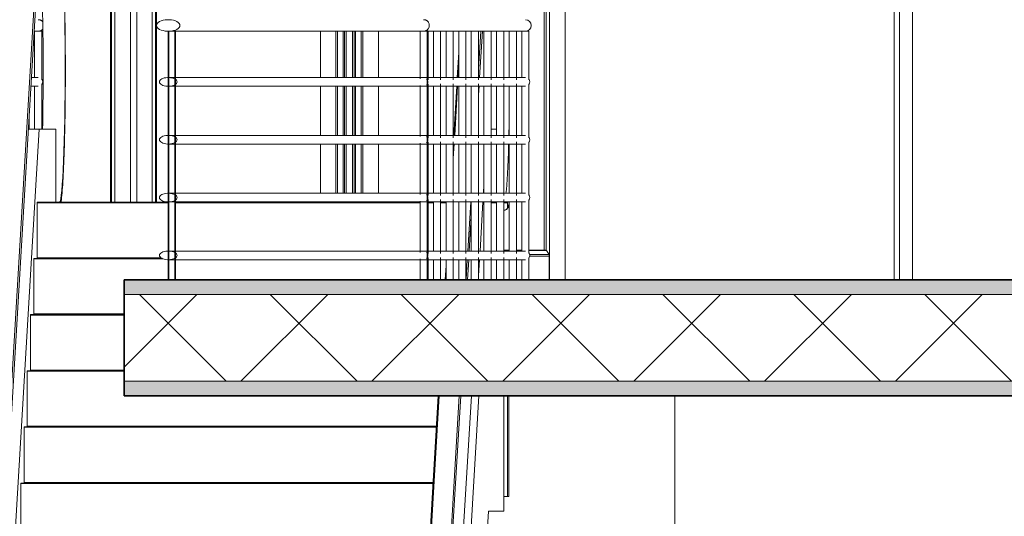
# Model space of a CAD drawing. Header units: inches. Extents: x 424 to 2043, y -237 to 445.
# Tile 836 of 965: x 867.48 to 870.88, y 227.88 to 229.6. Entities that reach past the tile are written whole.
import ezdxf

# ---------------------------------------------------------------- set-up
doc = ezdxf.new("R2010")
doc.units = ezdxf.units.IN
doc.header["$MEASUREMENT"] = 0
for name, color, linetype, lineweight in [('A-DOOR', 31, 'Continuous', 9), ('A-FLOR', 192, 'Continuous', 9), ('A-FLOR-HRAL', 11, 'Continuous', 9), ('A-FLOR-MCUT', 51, 'Continuous', 9), ('A-FLOR-PATT', 8, 'Continuous', 35), ('A-GENM', 13, 'Continuous', 9), ('A-WALL', 113, 'Continuous', 9)]:
    doc.layers.add(name, color=color, linetype=linetype, lineweight=lineweight)

# ---------------------------------------------------------------- blocks, each defined once
blk = doc.blocks.new('Escalator - Escalator-198091-Section 1')
at = {"layer": 'A-GENM'}
for p, q in [((-109.5909, 10.6197), (-109.3422, 14.8049)), ((-109.587, 10.5964), (-109.3383, 14.7816)), ((-107.8212, 14.3288), (-107.8134, 14.46)), ((-107.8176, 14.3), (-107.8081, 14.46)), ((-107.8899, 14.386), (-107.895, 14.2998)), ((-107.892, 14.2998), (-107.8899, 14.3348)), ((-107.8968, 14.2702), (-107.9069, 14.0999)), ((-107.9038, 14.0998), (-107.8937, 14.2702)), ((-107.8212, 14.2403), (-107.8194, 14.27)), ((-109.3404, 14.1212), (-109.5892, 9.936)), ((-109.3404, 14.1212), (-109.3778, 14.1212)), ((-109.2831, 14.1212), (-109.3404, 14.1212)), ((-109.2831, 13.8688), (-109.2831, 14.1212)), ((-107.7588, 14.1212), (-107.7775, 14.1212)), ((-107.9086, 14.0195), (-107.9056, 14.0702)), ((-107.8025, 13.9302), (-107.8043, 13.9)), ((-107.8467, 13.9), (-107.8462, 13.9084)), ((-109.3475, 13.8672), (-109.3475, 13.8688)), ((-109.3475, 13.8688), (-108.8937, 13.8688)), ((-109.3475, 13.6767), (-109.3475, 13.8672)), ((-108.8937, 13.8672), (-109.3475, 13.8672)), ((-109.3475, 13.8672), (-108.8937, 13.8672)), ((-108.8691, 13.8688), (-108.0235, 13.8688)), ((-108.0235, 13.8672), (-108.8691, 13.8672)), ((-108.8691, 13.8672), (-108.0235, 13.8672)), ((-107.996, 13.8688), (-107.9773, 13.8688)), ((-107.9773, 13.8672), (-107.996, 13.8672)), ((-107.996, 13.8672), (-107.9773, 13.8672)), ((-107.9523, 13.8688), (-107.9336, 13.8688)), ((-107.9336, 13.8672), (-107.9523, 13.8672)), ((-107.9523, 13.8672), (-107.9336, 13.8672)), ((-107.8586, 13.6998), (-107.8484, 13.87)), ((-107.806, 13.87), (-107.8161, 13.7)), ((-107.7775, 13.8672), (-107.7588, 13.8672)), ((-107.7775, 13.8672), (-107.7588, 13.8672)), ((-107.7588, 13.8672), (-107.7775, 13.8672)), ((-107.7211, 13.8672), (-107.7338, 13.8672)), ((-107.7211, 13.8511), (-107.7211, 13.8672)), ((-107.7338, 13.8417), (-107.7241, 13.8441)), ((-107.8533, 13.6998), (-107.8462, 13.8199)), ((-109.3588, 13.6731), (-109.3588, 13.6747)), ((-109.3588, 13.6747), (-108.916, 13.6747)), ((-109.3588, 13.4826), (-109.3588, 13.6731)), ((-108.9124, 13.6731), (-109.3588, 13.6731)), ((-109.3588, 13.6731), (-108.9124, 13.6731)), ((-108.9193, 13.6767), (-109.3475, 13.6767)), ((-109.3412, 13.6747), (-109.341, 13.6767)), ((-107.9336, 13.6503), (-107.9366, 13.6)), ((-107.8645, 13.6), (-107.8603, 13.6702)), ((-107.8592, 13.6), (-107.8551, 13.6702)), ((-107.8179, 13.67), (-107.8212, 13.615)), ((-109.3701, 13.4789), (-109.3701, 13.4805)), ((-109.3701, 13.4805), (-109.0464, 13.4805)), ((-109.0464, 13.4826), (-109.3588, 13.4826)), ((-109.3527, 13.4805), (-109.3526, 13.4826)), ((-109.3701, 13.2884), (-109.3701, 13.4789)), ((-109.0464, 13.4789), (-109.3701, 13.4789)), ((-109.3701, 13.4789), (-109.0464, 13.4789)), ((-109.3814, 13.2848), (-109.3814, 13.2864)), ((-109.3814, 13.2864), (-109.0464, 13.2864)), ((-109.3814, 13.0943), (-109.3814, 13.2848)), ((-109.0464, 13.2848), (-109.3814, 13.2848)), ((-109.3814, 13.2848), (-109.0464, 13.2848)), ((-109.0464, 13.2884), (-109.3701, 13.2884)), ((-109.3642, 13.2864), (-109.3641, 13.2884)), ((-107.9603, 13.2), (-108.1131, 10.6282)), ((-108.1101, 10.6282), (-107.9573, 13.2)), ((-108.0416, 10.6197), (-107.8883, 13.2)), ((-107.8459, 13.2), (-108.0399, 9.936)), ((-108.0377, 10.5964), (-107.883, 13.2)), ((-108.0292, 9.682), (-107.8201, 13.2)), ((-108.0292, 9.682), (-107.8201, 13.2)), ((-107.8201, 13.2), (-108.0292, 9.682)), ((-107.7338, 12.8004), (-107.7338, 13.2)), ((-109.3927, 13.0907), (-109.3927, 13.0923)), ((-109.3927, 13.0923), (-107.9664, 13.0923)), ((-109.3927, 12.9002), (-109.3927, 13.0907)), ((-107.9665, 13.0907), (-109.3927, 13.0907)), ((-109.3927, 13.0907), (-107.9665, 13.0907)), ((-107.9663, 13.0943), (-109.3814, 13.0943)), ((-109.3758, 13.0923), (-109.3757, 13.0943)), ((-109.404, 12.8966), (-109.404, 12.8981)), ((-109.404, 12.8981), (-107.9782, 12.8981)), ((-109.404, 12.7061), (-109.404, 12.8966)), ((-107.9783, 12.8966), (-109.404, 12.8966)), ((-109.404, 12.8966), (-107.9783, 12.8966)), ((-107.978, 12.9002), (-109.3927, 12.9002)), ((-109.3873, 12.8981), (-109.3872, 12.9002)), ((-107.9849, 9.6), (-107.7871, 12.8004)), ((-107.7871, 12.8004), (-107.7338, 12.8004))]:
    blk.add_line(p, q, dxfattribs=at)
at = {"layer": 'A-GENM', "flags": 128}
for points in [[(-109.2515, 14.5165), (-109.2512, 14.499), (-109.2509, 14.4813), (-109.2506, 14.4633), (-109.2504, 14.4451), (-109.2502, 14.4266), (-109.25, 14.4081), (-109.2499, 14.3893), (-109.2498, 14.3705), (-109.2497, 14.3516), (-109.2497, 14.3327), (-109.2497, 14.3138), (-109.2497, 14.2948), (-109.2498, 14.2759), (-109.2499, 14.2571), (-109.2501, 14.2384), (-109.2502, 14.2199), (-109.2504, 14.2015), (-109.2506, 14.1833), (-109.2509, 14.1653), (-109.2512, 14.1476), (-109.2515, 14.1302), (-109.2519, 14.113), (-109.2523, 14.0962), (-109.2527, 14.0798), (-109.2531, 14.0638), (-109.2536, 14.0482), (-109.2541, 14.033), (-109.2546, 14.0183), (-109.2552, 14.004), (-109.2557, 13.9903), (-109.2563, 13.9771), (-109.2569, 13.9645), (-109.2576, 13.9524), (-109.2583, 13.9409), (-109.2589, 13.9301), (-109.2596, 13.9198), (-109.2604, 13.9102), (-109.2611, 13.9013), (-109.2618, 13.893), (-109.2626, 13.8854), (-109.2634, 13.8784), (-109.2642, 13.8722), (-109.2647, 13.8688)], [(-107.7239, 13.8442), (-107.7208, 13.8478), (-107.7193, 13.8509), (-107.7183, 13.8542), (-107.7173, 13.8579), (-107.7164, 13.8623), (-107.7156, 13.8673), (-107.7152, 13.87)]]:
    blk.add_lwpolyline(points, dxfattribs=at)
at = {"layer": 'A-GENM'}
for centre, major_axis, ratio, start_param, end_param in [((-109.2704, 14.3244), (0, 0.4572), 0.043708, 3.183688, 6.283185), ((-109.3465, 14.3244), (0, 0.4572), 0.043708, 4.250359, 5.944957), ((-107.7338, 14.3244), (0, 0.4572), 0.043708, 4.197575, 4.365717), ((-107.7338, 14.3244), (0, 0.4572), 0.043708, 3.516047, 4.121645), ((-107.7338, 14.3244), (0, 0.4572), 0.043708, 3.141623, 3.215839), ((-107.7211, 14.3244), (0, 0.4572), 0.043708, 3.141593, 3.215839), ((-107.7592, 13.9095), (0, 0.0741), 0.999044, 3.49422, 3.626729), ((-107.7301, 13.8511), (0, 0.00898), 0.999044, 3.791524, 4.712389), ((-107.7246, 14.3244), (0, 0.4805), 0.043708, 3.164658, 3.235436)]:
    blk.add_ellipse(centre, major_axis=major_axis, ratio=ratio, start_param=start_param, end_param=end_param, dxfattribs=at)
blk = doc.blocks.new('Railing - 25mm-V27-Section 1')
at = {"layer": 'A-FLOR-HRAL'}
for p, q in [((-107.6719, 14.46), (-107.6719, 14.3)), ((-107.6469, 14.46), (-107.6599, 14.46)), ((-107.6469, 14.2918), (-107.6469, 14.46)), ((-107.6469, 14.46), (-107.6469, 14.46)), ((-107.6719, 14.27), (-107.6719, 14.1)), ((-107.6469, 14.0918), (-107.6469, 14.2782)), ((-107.6719, 14.07), (-107.6719, 13.9)), ((-107.6469, 13.8918), (-107.6469, 14.0782)), ((-107.6719, 13.87), (-107.6719, 13.7)), ((-107.6469, 13.6918), (-107.6469, 13.8782)), ((-107.6719, 13.67), (-107.6719, 13.6)), ((-107.6469, 13.6), (-107.6469, 13.6782))]:
    blk.add_line(p, q, dxfattribs=at)
blk = doc.blocks.new('Railing - 25mm-V28-Section 1')
at = {"layer": 'A-FLOR-HRAL'}
for p, q in [((-108.0235, 14.46), (-108.0235, 14.2956)), ((-107.9985, 14.46), (-108.0235, 14.46)), ((-107.9985, 13.6), (-107.9985, 14.46)), ((-107.9985, 14.46), (-107.9985, 14.46)), ((-108.0235, 14.2728), (-108.0235, 14.0956)), ((-108.0235, 14.0728), (-108.0235, 13.8956)), ((-108.0235, 13.8728), (-108.0235, 13.6956)), ((-108.0235, 13.6728), (-108.0235, 13.6))]:
    blk.add_line(p, q, dxfattribs=at)
blk = doc.blocks.new('Railing - 25mm-V31-Section 1')
at = {"layer": 'A-FLOR-HRAL'}
for p, q in [((-109.356, 14.46), (-109.356, 14.2999)), ((-109.331, 14.46), (-109.3441, 14.46)), ((-109.331, 14.2918), (-109.331, 14.46)), ((-109.356, 14.2701), (-109.356, 14.1212)), ((-109.331, 14.1212), (-109.331, 14.2782))]:
    blk.add_line(p, q, dxfattribs=at)
blk = doc.blocks.new('Railing - 25mm-V32-Section 1')
at = {"layer": 'A-FLOR-HRAL'}
for p, q in [((-107.8899, 14.46), (-107.8899, 14.2998)), ((-107.8649, 14.46), (-107.8779, 14.46)), ((-107.8649, 14.2918), (-107.8649, 14.46)), ((-107.8649, 14.46), (-107.8649, 14.46)), ((-107.8899, 14.2702), (-107.8899, 14.0998)), ((-107.8649, 14.0918), (-107.8649, 14.2782)), ((-107.8899, 14.0702), (-107.8899, 13.8998)), ((-107.8649, 13.8918), (-107.8649, 14.0782)), ((-107.8899, 13.8702), (-107.8899, 13.6998)), ((-107.8649, 13.6918), (-107.8649, 13.8782)), ((-107.8899, 13.6702), (-107.8899, 13.6)), ((-107.8649, 13.6), (-107.8649, 13.6782))]:
    blk.add_line(p, q, dxfattribs=at)
blk = doc.blocks.new('Railing - 25mm-V33-Section 1')
at = {"layer": 'A-FLOR-HRAL'}
for p, q in [((-107.9336, 14.46), (-107.9336, 14.2999)), ((-107.9086, 14.46), (-107.9216, 14.46)), ((-107.9086, 14.2918), (-107.9086, 14.46)), ((-107.9086, 14.46), (-107.9086, 14.46)), ((-107.9336, 14.2701), (-107.9336, 14.0999)), ((-107.9086, 14.0918), (-107.9086, 14.2782)), ((-107.9336, 14.0701), (-107.9336, 13.8999)), ((-107.9086, 13.8918), (-107.9086, 14.0782)), ((-107.9336, 13.8701), (-107.9336, 13.6999)), ((-107.9086, 13.6918), (-107.9086, 13.8782)), ((-107.9336, 13.6701), (-107.9336, 13.6)), ((-107.9086, 13.6), (-107.9086, 13.6782))]:
    blk.add_line(p, q, dxfattribs=at)
blk = doc.blocks.new('Railing - 25mm-V34-Section 1')
at = {"layer": 'A-FLOR-HRAL'}
for p, q in [((-107.9773, 14.46), (-107.9773, 14.3)), ((-107.9523, 14.46), (-107.9653, 14.46)), ((-107.9523, 14.2918), (-107.9523, 14.46)), ((-107.9523, 14.46), (-107.9523, 14.46)), ((-107.9773, 14.27), (-107.9773, 14.1)), ((-107.9523, 14.0918), (-107.9523, 14.2782)), ((-107.9773, 14.07), (-107.9773, 13.9)), ((-107.9523, 13.8918), (-107.9523, 14.0782)), ((-107.9773, 13.87), (-107.9773, 13.7)), ((-107.9523, 13.6918), (-107.9523, 13.8782)), ((-107.9773, 13.67), (-107.9773, 13.6)), ((-107.9523, 13.6), (-107.9523, 13.6782))]:
    blk.add_line(p, q, dxfattribs=at)
blk = doc.blocks.new('Railing - 25mm-V35-Section 1')
at = {"layer": 'A-FLOR-HRAL'}
for p, q in [((-107.996, 14.46), (-107.998, 14.46)), ((-107.996, 14.2918), (-107.996, 14.46)), ((-107.996, 14.46), (-107.996, 14.46)), ((-107.996, 14.0918), (-107.996, 14.2782)), ((-107.996, 13.8918), (-107.996, 14.0782)), ((-107.996, 13.6918), (-107.996, 13.8782)), ((-107.996, 13.6), (-107.996, 13.6782))]:
    blk.add_line(p, q, dxfattribs=at)
blk = doc.blocks.new('Railing - 25mm-V36-Section 1')
at = {"layer": 'A-FLOR-HRAL'}
for p, q in [((-108.8939, 14.46), (-108.8939, 13.6)), ((-108.8916, 14.46), (-108.8936, 14.46)), ((-108.8689, 14.46), (-108.8711, 14.46)), ((-108.8689, 13.6), (-108.8689, 14.46))]:
    blk.add_line(p, q, dxfattribs=at)
at = {"layer": 'A-FLOR-HRAL', "lineweight": 18}
for p, q in [((-108.8916, 13.6), (-108.8916, 14.46)), ((-108.8916, 14.46), (-108.8711, 14.46)), ((-108.8711, 14.46), (-108.8711, 14.2949)), ((-108.8711, 14.2949), (-108.8711, 14.2751)), ((-108.8711, 14.2751), (-108.8711, 14.0949)), ((-108.8711, 14.0949), (-108.8711, 14.0751)), ((-108.8711, 14.0751), (-108.8711, 13.8949)), ((-108.8711, 13.8949), (-108.8711, 13.8751)), ((-108.8711, 13.8751), (-108.8711, 13.6949)), ((-108.8711, 13.6949), (-108.8711, 13.6751)), ((-108.8711, 13.6751), (-108.8711, 13.6)), ((-108.8916, 13.6), (-108.8711, 13.6))]:
    blk.add_line(p, q, dxfattribs=at)
blk = doc.blocks.new('Railing - 25mm-V57-Section 1')
at = {"layer": 'A-FLOR-HRAL'}
blk.add_line((-109.3747, 14.1212), (-109.3747, 14.1695), dxfattribs=at)
blk = doc.blocks.new('Railing - Railing-202422-Section 1')
at = {"layer": 'A-FLOR-HRAL'}
for p, q in [((-109.3575, 14.46), (-109.3435, 14.46)), ((-108.894, 14.46), (-108.011, 14.46)), ((-108.011, 14.46), (-107.6588, 14.46)), ((-109.3435, 14.3), (-109.3671, 14.3)), ((-108.011, 14.3), (-108.894, 14.3)), ((-107.6588, 14.3), (-108.011, 14.3)), ((-109.3689, 14.27), (-109.3435, 14.27)), ((-108.894, 14.27), (-108.011, 14.27)), ((-108.011, 14.27), (-107.6588, 14.27)), ((-108.011, 14.1), (-108.894, 14.1)), ((-107.6588, 14.1), (-108.011, 14.1)), ((-108.894, 14.07), (-108.011, 14.07)), ((-108.011, 14.07), (-107.6588, 14.07)), ((-108.011, 13.9), (-108.894, 13.9)), ((-107.6588, 13.9), (-108.011, 13.9)), ((-108.894, 13.87), (-108.011, 13.87)), ((-108.011, 13.87), (-107.6588, 13.87)), ((-108.011, 13.7), (-108.894, 13.7)), ((-107.6588, 13.7), (-108.011, 13.7)), ((-108.894, 13.67), (-108.011, 13.67)), ((-108.011, 13.67), (-107.6588, 13.67))]:
    blk.add_line(p, q, dxfattribs=at)
at = {"layer": 'A-FLOR-HRAL', "lineweight": 18, "flags": 128}
for points in [[(-108.8534, 14.48), (-108.8541, 14.4837), (-108.8561, 14.4872), (-108.8595, 14.4905), (-108.864, 14.4935), (-108.8695, 14.496), (-108.8759, 14.4979), (-108.8829, 14.4992), (-108.8903, 14.4999), (-108.8978, 14.4999), (-108.9051, 14.4992), (-108.9121, 14.4979), (-108.9185, 14.496), (-108.924, 14.4935), (-108.9286, 14.4905), (-108.9319, 14.4872), (-108.934, 14.4837), (-108.9346, 14.48)], [(-108.8534, 14.48), (-108.8541, 14.4763), (-108.8561, 14.4728), (-108.8595, 14.4695), (-108.864, 14.4665), (-108.8695, 14.464), (-108.8759, 14.4621), (-108.8829, 14.4608), (-108.8903, 14.4601), (-108.8978, 14.4601), (-108.9051, 14.4608), (-108.9121, 14.4621), (-108.9185, 14.464), (-108.924, 14.4665), (-108.9286, 14.4695), (-108.9319, 14.4728), (-108.934, 14.4763), (-108.9346, 14.48)], [(-108.8636, 14.285), (-108.8641, 14.2878), (-108.8656, 14.2904), (-108.8681, 14.2929), (-108.8715, 14.2951), (-108.8757, 14.297), (-108.8804, 14.2984), (-108.8857, 14.2994), (-108.8912, 14.2999), (-108.8968, 14.2999), (-108.9024, 14.2994), (-108.9076, 14.2984), (-108.9124, 14.297), (-108.9165, 14.2951), (-108.9199, 14.2929), (-108.9224, 14.2904), (-108.924, 14.2878), (-108.9245, 14.285)], [(-108.8636, 14.285), (-108.8641, 14.2822), (-108.8656, 14.2796), (-108.8681, 14.2771), (-108.8715, 14.2749), (-108.8757, 14.273), (-108.8804, 14.2716), (-108.8857, 14.2706), (-108.8912, 14.2701), (-108.8968, 14.2701), (-108.9024, 14.2706), (-108.9076, 14.2716), (-108.9124, 14.273), (-108.9165, 14.2749), (-108.9199, 14.2771), (-108.9224, 14.2796), (-108.924, 14.2822), (-108.9245, 14.285)], [(-108.8636, 14.085), (-108.8641, 14.0878), (-108.8656, 14.0904), (-108.8681, 14.0929), (-108.8715, 14.0951), (-108.8757, 14.097), (-108.8804, 14.0984), (-108.8857, 14.0994), (-108.8912, 14.0999), (-108.8968, 14.0999), (-108.9024, 14.0994), (-108.9076, 14.0984), (-108.9124, 14.097), (-108.9165, 14.0951), (-108.9199, 14.0929), (-108.9224, 14.0904), (-108.924, 14.0878), (-108.9245, 14.085)], [(-108.8636, 14.085), (-108.8641, 14.0822), (-108.8656, 14.0796), (-108.8681, 14.0771), (-108.8715, 14.0749), (-108.8757, 14.073), (-108.8804, 14.0716), (-108.8857, 14.0706), (-108.8912, 14.0701), (-108.8968, 14.0701), (-108.9024, 14.0706), (-108.9076, 14.0716), (-108.9124, 14.073), (-108.9165, 14.0749), (-108.9199, 14.0771), (-108.9224, 14.0796), (-108.924, 14.0822), (-108.9245, 14.085)], [(-108.8636, 13.885), (-108.8641, 13.8878), (-108.8656, 13.8904), (-108.8681, 13.8929), (-108.8715, 13.8951), (-108.8757, 13.897), (-108.8804, 13.8984), (-108.8857, 13.8994), (-108.8912, 13.8999), (-108.8968, 13.8999), (-108.9024, 13.8994), (-108.9076, 13.8984), (-108.9124, 13.897), (-108.9165, 13.8951), (-108.9199, 13.8929), (-108.9224, 13.8904), (-108.924, 13.8878), (-108.9245, 13.885)], [(-108.8636, 13.885), (-108.8641, 13.8822), (-108.8656, 13.8796), (-108.8681, 13.8771), (-108.8715, 13.8749), (-108.8757, 13.873), (-108.8804, 13.8716), (-108.8857, 13.8706), (-108.8912, 13.8701), (-108.8968, 13.8701), (-108.9024, 13.8706), (-108.9076, 13.8716), (-108.9124, 13.873), (-108.9165, 13.8749), (-108.9199, 13.8771), (-108.9224, 13.8796), (-108.924, 13.8822), (-108.9245, 13.885)], [(-108.8636, 13.685), (-108.8641, 13.6878), (-108.8656, 13.6904), (-108.8681, 13.6929), (-108.8715, 13.6951), (-108.8757, 13.697), (-108.8804, 13.6984), (-108.8857, 13.6994), (-108.8912, 13.6999), (-108.8968, 13.6999), (-108.9024, 13.6994), (-108.9076, 13.6984), (-108.9124, 13.697), (-108.9165, 13.6951), (-108.9199, 13.6929), (-108.9224, 13.6904), (-108.924, 13.6878), (-108.9245, 13.685)], [(-108.8636, 13.685), (-108.8641, 13.6822), (-108.8656, 13.6796), (-108.8681, 13.6771), (-108.8715, 13.6749), (-108.8757, 13.673), (-108.8804, 13.6716), (-108.8857, 13.6706), (-108.8912, 13.6701), (-108.8968, 13.6701), (-108.9024, 13.6706), (-108.9076, 13.6716), (-108.9124, 13.673), (-108.9165, 13.6749), (-108.9199, 13.6771), (-108.9224, 13.6796), (-108.924, 13.6822), (-108.9245, 13.685)]]:
    blk.add_lwpolyline(points, dxfattribs=at)
at = {"layer": 'A-FLOR-HRAL'}
for centre, major_axis, start_param, end_param in [((-107.6588, 14.48), (0, 0.02), 4.712389, 6.283185), ((-107.6588, 14.48), (0, 0.02), 3.141593, 4.712389), ((-107.6588, 14.285), (0, 0.015), 4.712389, 5.349904), ((-107.6588, 14.285), (0, 0.015), 4.074874, 4.712389), ((-107.6588, 14.085), (0, 0.015), 4.712389, 5.349904), ((-107.6588, 14.085), (0, 0.015), 4.074874, 4.712389), ((-107.6588, 13.885), (0, 0.015), 4.712389, 5.349904), ((-107.6588, 13.885), (0, 0.015), 4.074874, 4.712389), ((-107.6588, 13.685), (0, 0.015), 4.055985, 4.712389), ((-107.6588, 13.685), (0, 0.015), 4.712389, 5.349904)]:
    blk.add_ellipse(centre, major_axis=major_axis, ratio=0.999044, start_param=start_param, end_param=end_param, dxfattribs=at)
for points, knots in [([(-109.3435, 14.5), (-109.3431, 14.5), (-109.3421, 14.5), (-109.3408, 14.4998), (-109.3394, 14.4996), (-109.3381, 14.4993), (-109.3368, 14.499), (-109.3355, 14.4985), (-109.3343, 14.498), (-109.3331, 14.4973), (-109.3319, 14.4966), (-109.3304, 14.4956), (-109.3294, 14.4948), (-109.3288, 14.4941)], [0.5, 0.5, 0.5, 0.5, 0.5208333, 0.5416667, 0.5625, 0.5833333, 0.6041667, 0.625, 0.6458333, 0.6666667, 0.6875, 0.7083333, 0.75, 0.75, 0.75, 0.75]), ([(-109.3275, 14.4672), (-109.3276, 14.4671), (-109.328, 14.4666), (-109.3291, 14.4655), (-109.3308, 14.4641), (-109.3327, 14.4629), (-109.3343, 14.462), (-109.3355, 14.4615), (-109.3368, 14.461), (-109.3381, 14.4607), (-109.3394, 14.4604), (-109.3408, 14.4602), (-109.3421, 14.46), (-109.3431, 14.46), (-109.3435, 14.46)], [0.2214034, 0.2214034, 0.2214034, 0.2214034, 0.2291667, 0.25, 0.2916667, 0.3333333, 0.3541667, 0.375, 0.3958333, 0.4166667, 0.4375, 0.4583333, 0.4791667, 0.5, 0.5, 0.5, 0.5]), ([(-108.011, 14.5), (-108.0101, 14.5), (-108.0084, 14.4999), (-108.0059, 14.4994), (-108.0035, 14.4985), (-108.0012, 14.4974), (-107.9991, 14.4959), (-107.9972, 14.4942), (-107.9955, 14.4922), (-107.9936, 14.4893), (-107.9919, 14.4852), (-107.9915, 14.4817), (-107.9915, 14.48)], [0.5, 0.5, 0.5, 0.5, 0.5416667, 0.5833333, 0.625, 0.6666667, 0.7083333, 0.75, 0.7916667, 0.8333333, 0.9166667, 1, 1, 1, 1]), ([(-107.9915, 14.48), (-107.9915, 14.4783), (-107.9919, 14.4748), (-107.9936, 14.4707), (-107.9955, 14.4678), (-107.9972, 14.4658), (-107.9991, 14.4641), (-108.0012, 14.4626), (-108.0035, 14.4615), (-108.0059, 14.4606), (-108.0084, 14.4601), (-108.0101, 14.46), (-108.011, 14.46)], [0, 0, 0, 0, 0.0833333, 0.1666667, 0.2083333, 0.25, 0.2916667, 0.3333333, 0.375, 0.4166667, 0.4583333, 0.5, 0.5, 0.5, 0.5]), ([(-109.3309, 14.2939), (-109.3306, 14.2934), (-109.3299, 14.2924), (-109.329, 14.2908), (-109.3281, 14.2883), (-109.3279, 14.2863), (-109.3279, 14.285)], [0.7978739, 0.7978739, 0.7978739, 0.7978739, 0.8333333, 0.875, 0.9166667, 1, 1, 1, 1]), ([(-109.3279, 14.285), (-109.3279, 14.2837), (-109.3281, 14.2817), (-109.329, 14.2792), (-109.3299, 14.2776), (-109.3306, 14.2766), (-109.3309, 14.2761)], [0, 0, 0, 0, 0.0833333, 0.125, 0.1666667, 0.2021261, 0.2021261, 0.2021261, 0.2021261]), ([(-108.0007, 14.2956), (-108.0002, 14.2951), (-107.9994, 14.2942), (-107.9979, 14.292), (-107.9967, 14.2889), (-107.9964, 14.2863), (-107.9964, 14.285)], [0.75, 0.75, 0.75, 0.75, 0.7916667, 0.8333333, 0.9166667, 1, 1, 1, 1]), ([(-107.9964, 14.285), (-107.9964, 14.2837), (-107.9967, 14.2811), (-107.9979, 14.278), (-107.9994, 14.2758), (-108.0002, 14.2749), (-108.0007, 14.2744)], [0, 0, 0, 0, 0.0833333, 0.1666667, 0.2083333, 0.25, 0.25, 0.25, 0.25]), ([(-108.0007, 14.0956), (-108.0002, 14.0951), (-107.9994, 14.0942), (-107.9979, 14.092), (-107.9967, 14.0889), (-107.9964, 14.0863), (-107.9964, 14.085)], [0.75, 0.75, 0.75, 0.75, 0.7916667, 0.8333333, 0.9166667, 1, 1, 1, 1]), ([(-107.9964, 14.085), (-107.9964, 14.0837), (-107.9967, 14.0811), (-107.9979, 14.078), (-107.9994, 14.0758), (-108.0002, 14.0749), (-108.0007, 14.0744)], [0, 0, 0, 0, 0.0833333, 0.1666667, 0.2083333, 0.25, 0.25, 0.25, 0.25]), ([(-108.0007, 13.8956), (-108.0002, 13.8951), (-107.9994, 13.8942), (-107.9979, 13.892), (-107.9967, 13.8889), (-107.9964, 13.8863), (-107.9964, 13.885)], [0.75, 0.75, 0.75, 0.75, 0.7916667, 0.8333333, 0.9166667, 1, 1, 1, 1]), ([(-107.9964, 13.885), (-107.9964, 13.8837), (-107.9967, 13.8811), (-107.9979, 13.878), (-107.9994, 13.8758), (-108.0002, 13.8749), (-108.0007, 13.8744)], [0, 0, 0, 0, 0.0833333, 0.1666667, 0.2083333, 0.25, 0.25, 0.25, 0.25]), ([(-108.0007, 13.6956), (-108.0002, 13.6951), (-107.9994, 13.6942), (-107.9979, 13.692), (-107.9967, 13.6889), (-107.9964, 13.6863), (-107.9964, 13.685)], [0.75, 0.75, 0.75, 0.75, 0.7916667, 0.8333333, 0.9166667, 1, 1, 1, 1]), ([(-107.9964, 13.685), (-107.9964, 13.6837), (-107.9967, 13.6811), (-107.9979, 13.678), (-107.9994, 13.6758), (-108.0002, 13.6749), (-108.0007, 13.6744)], [0, 0, 0, 0, 0.0833333, 0.1666667, 0.2083333, 0.25, 0.25, 0.25, 0.25])]:
    blk.add_open_spline(points, degree=3, knots=knots, dxfattribs=at)
for name, p in [('Railing - 25mm-V31-Section 1', (0, 0)), ('Railing - 25mm-V36-Section 1', (0, 0)), ('Railing - 25mm-V28-Section 1', (0, 0)), ('Railing - 25mm-V35-Section 1', (0, 0)), ('Railing - 25mm-V34-Section 1', (0, 0)), ('Railing - 25mm-V33-Section 1', (0, 0)), ('Railing - 25mm-V32-Section 1', (0, 0)), ('Railing - 25mm-V27-Section 1', (-0.1743, 0)), ('Railing - 25mm-V27-Section 1', (-0.1306, 0)), ('Railing - 25mm-V27-Section 1', (-0.0869, 0)), ('Railing - 25mm-V27-Section 1', (-0.0432, 0)), ('Railing - 25mm-V27-Section 1', (0, 0)), ('Railing - 25mm-V57-Section 1', (0, 0))]:
    blk.add_blockref(name, p)
blk = doc.blocks.new('5-panel_Bi-fold_external_door_10806 - Type 1-V72-Section 1')
at = {"layer": 'A-DOOR'}
for p, q in [((-106.3655, 16.4), (-106.3655, 13.6)), ((-106.3215, 16.4), (-106.3215, 13.6)), ((-109.0791, 13.8688), (-109.0791, 16.3381)), ((-108.9492, 16.3386), (-108.9492, 13.8688)), ((-107.576, 16.3375), (-107.576, 13.6)), ((-107.5218, 16.3375), (-107.5218, 13.6)), ((-106.3842, 16.3372), (-106.3842, 13.6)), ((-109.0937, 13.8688), (-109.0937, 16.2627)), ((-109.0901, 13.8688), (-109.0901, 16.2627)), ((-108.9379, 16.2627), (-108.9379, 13.8688)), ((-108.9344, 16.2627), (-108.9344, 13.8688)), ((-107.594, 16.2614), (-107.594, 13.7031)), ((-107.5874, 16.2627), (-107.5874, 13.7018)), ((-109.0249, 13.8688), (-109.0249, 14.751)), ((-109.0025, 14.751), (-109.0025, 13.8688)), ((-108.3681, 14.3), (-108.3681, 14.46)), ((-108.3148, 14.3), (-108.3148, 14.46)), ((-108.3091, 14.46), (-108.3091, 14.3)), ((-108.2897, 14.3), (-108.2897, 14.46)), ((-108.2848, 14.3), (-108.2848, 14.46)), ((-108.2791, 14.3), (-108.2791, 14.46)), ((-108.2567, 14.3), (-108.2567, 14.46)), ((-108.2511, 14.46), (-108.2511, 14.3)), ((-108.2461, 14.3), (-108.2461, 14.46)), ((-108.2273, 14.3), (-108.2273, 14.46)), ((-108.2216, 14.3), (-108.2216, 14.46)), ((-108.1674, 14.3), (-108.1674, 14.46)), ((-108.3681, 14.1), (-108.3681, 14.27)), ((-108.3148, 14.1), (-108.3148, 14.27)), ((-108.3091, 14.27), (-108.3091, 14.1)), ((-108.2897, 14.1), (-108.2897, 14.27)), ((-108.2848, 14.1), (-108.2848, 14.27)), ((-108.2791, 14.1), (-108.2791, 14.27)), ((-108.2567, 14.1), (-108.2567, 14.27)), ((-108.2511, 14.27), (-108.2511, 14.1)), ((-108.2461, 14.1), (-108.2461, 14.27)), ((-108.2273, 14.1), (-108.2273, 14.27)), ((-108.2216, 14.1), (-108.2216, 14.27)), ((-108.1674, 14.1), (-108.1674, 14.27)), ((-108.3681, 13.9), (-108.3681, 14.07)), ((-108.3148, 13.9), (-108.3148, 14.07)), ((-108.3091, 14.07), (-108.3091, 13.9)), ((-108.2897, 13.9), (-108.2897, 14.07)), ((-108.2848, 13.9), (-108.2848, 14.07)), ((-108.2791, 13.9), (-108.2791, 14.07)), ((-108.2567, 13.9), (-108.2567, 14.07)), ((-108.2511, 14.07), (-108.2511, 13.9)), ((-108.2461, 13.9), (-108.2461, 14.07)), ((-108.2273, 13.9), (-108.2273, 14.07)), ((-108.2216, 13.9), (-108.2216, 14.07)), ((-108.1674, 13.9), (-108.1674, 14.07)), ((-108.3681, 13.8688), (-108.3681, 13.87)), ((-108.3148, 13.8688), (-108.3148, 13.87)), ((-108.3091, 13.87), (-108.3091, 13.8688)), ((-108.2897, 13.8688), (-108.2897, 13.87)), ((-108.2848, 13.8688), (-108.2848, 13.87)), ((-108.2791, 13.8688), (-108.2791, 13.87)), ((-108.2567, 13.8688), (-108.2567, 13.87)), ((-108.2511, 13.87), (-108.2511, 13.8688)), ((-108.2461, 13.8688), (-108.2461, 13.87)), ((-108.2273, 13.8688), (-108.2273, 13.87)), ((-108.2216, 13.8688), (-108.2216, 13.87)), ((-108.1674, 13.8688), (-108.1674, 13.87)), ((-107.715, 13.7031), (-107.7338, 13.7031)), ((-107.715, 13.7018), (-107.7338, 13.7018)), ((-107.6719, 13.7018), (-107.6903, 13.7018)), ((-107.6719, 13.7031), (-107.6901, 13.7031)), ((-107.5865, 13.7018), (-107.6471, 13.7018)), ((-107.5898, 13.7031), (-107.6469, 13.7031)), ((-107.5767, 13.6879), (-107.6442, 13.6879)), ((-107.5865, 13.7018), (-107.5767, 13.6879)), ((-107.5767, 13.6879), (-107.5767, 13.6829)), ((-107.5767, 13.6829), (-107.6441, 13.6829)), ((-107.5767, 13.6829), (-107.5767, 13.6))]:
    blk.add_line(p, q, dxfattribs=at)

msp = doc.modelspace()

# ---------------------------------------------------------------- hatches: boundary and pattern name
at = {"layer": 'A-FLOR-PATT', "lineweight": 9}
h = msp.add_hatch(dxfattribs=at)
h.set_pattern_fill('FP_2', color=256, style=0, pattern_type=2)
h.set_pattern_definition([(0, (853.73654, 227.41621), (0.406, 0.102), [0.034, -0.271, 0.034, -0.271, -1.626]), (0, (853.73654, 227.41621), (0.406, 0.102), [-0.61, 0.034, -0.576, 0.034, -0.271, -0.711]), (0, (853.73654, 227.41621), (0.406, 0.102), [-1.524, 0.034, -0.17, 0.034, -0.474]), (120, (853.88954, 227.46721), (-0.2913346, 0.3006063), [0.034, -0.271, 0.034, -0.271, -1.626]), (120, (853.88954, 227.46721), (-0.2913346, 0.3006063), [-0.61, 0.034, -0.576, 0.034, -0.271, -0.711]), (120, (853.88954, 227.46721), (-0.2913346, 0.3006063), [-1.524, 0.034, -0.17, 0.034, -0.474]), (240, (853.94054, 227.67021), (-0.1146654, -0.4026063), [0.034, -0.271, 0.034, -0.271, -1.626]), (240, (853.94054, 227.67021), (-0.1146654, -0.4026063), [-0.61, 0.034, -0.576, 0.034, -0.271, -0.711]), (240, (853.94054, 227.67021), (-0.1146654, -0.4026063), [-1.524, 0.034, -0.17, 0.034, -0.474])])
h.paths.add_polyline_path([(875.3189, 228.6472), (886.8354, 228.6472), (886.8354, 228.6972), (867.8402, 228.6972), (867.8402, 228.6472), (875.0335, 228.6472)], flags=0)
h = msp.add_hatch(dxfattribs=at)
h.set_pattern_fill('FP_3', color=256, style=0, pattern_type=2)
h.set_pattern_definition([(45, (853.73654, 227.4162), (-0.2262742, 0.2262742), []), (135, (853.73654, 227.4162), (-0.2262742, -0.2262742), [])])
h.paths.add_polyline_path([(867.8402, 228.3472), (886.8354, 228.3472), (886.8354, 228.6472), (867.8402, 228.6472), (867.8402, 228.3689)], flags=0)
h = msp.add_hatch(dxfattribs=at)
h.set_pattern_fill('FP_4', color=256, style=0, pattern_type=2)
h.set_pattern_definition([(108.435, (853.84554, 227.41621), (-0.41678894, 0.83294356), [0.158, -1.159]), (139.399, (853.795544, 227.56621), (-2.49915805, 2.08284494), [0.077, -3.763]), (136.848, (854.153544, 227.616212), (-6.247659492, 5.831057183), [0.183, -8.952]), (109.983, (854.020544, 227.741212), (-1.249748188, 3.331484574), [0.098, -4.778]), (90, (853.98654, 227.4162), (-0.417, 0.417), [0.083, -0.333]), (118.443, (853.986544, 227.500212), (2.9159587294, -5.414786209), [0.227, -11.141]), (84.289, (853.878544, 227.69921), (-0.416051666, -3.74820264), [0.084, -4.102]), (129.806, (853.886544, 227.78321), (1.66603147, -2.08199523), [0.065, -3.188])])
h.paths.add_polyline_path([(886.8354, 228.2972), (886.8354, 228.3472), (867.8402, 228.3472), (867.8402, 228.2972), (886.7343, 228.2972)], flags=0)

# ---------------------------------------------------------------- linework, layer by layer
at = {"layer": 'A-FLOR', "lineweight": 35}
for p, q in [((886.8354, 228.6972), (867.8402, 228.6972)), ((867.8402, 228.2972), (867.8402, 228.6972)), ((886.8354, 228.2972), (867.8402, 228.2972))]:
    msp.add_line(p, q, dxfattribs=at)
at = {"layer": 'A-FLOR-MCUT'}
for p, q in [((886.8354, 228.6472), (867.8402, 228.6472)), ((886.8354, 228.3472), (867.8402, 228.3472))]:
    msp.add_line(p, q, dxfattribs=at)
at = {"layer": 'A-WALL'}
for p, q in [((870.565, 231.4972), (870.565, 228.6972)), ((869.1655, 227.9484), (869.1655, 228.2972)), ((869.1698, 228.2972), (869.1698, 227.9484)), ((869.744, 224.6972), (869.744, 228.2972)), ((869.1528, 227.9484), (869.1698, 227.9484))]:
    msp.add_line(p, q, dxfattribs=at)

# ---------------------------------------------------------------- block references
at = {"layer": 'A-DOOR'}
msp.add_blockref('5-panel_Bi-fold_external_door_10806 - Type 1-V72-Section 1', (976.8865, 215.0972), dxfattribs=at)
at = {"layer": 'A-FLOR-HRAL'}
msp.add_blockref('Railing - Railing-202422-Section 1', (976.8865, 215.0972), dxfattribs=at)
at = {"layer": 'A-GENM'}
msp.add_blockref('Escalator - Escalator-198091-Section 1', (976.8865, 215.0972), dxfattribs=at)

doc.saveas('drawing.dxf')
